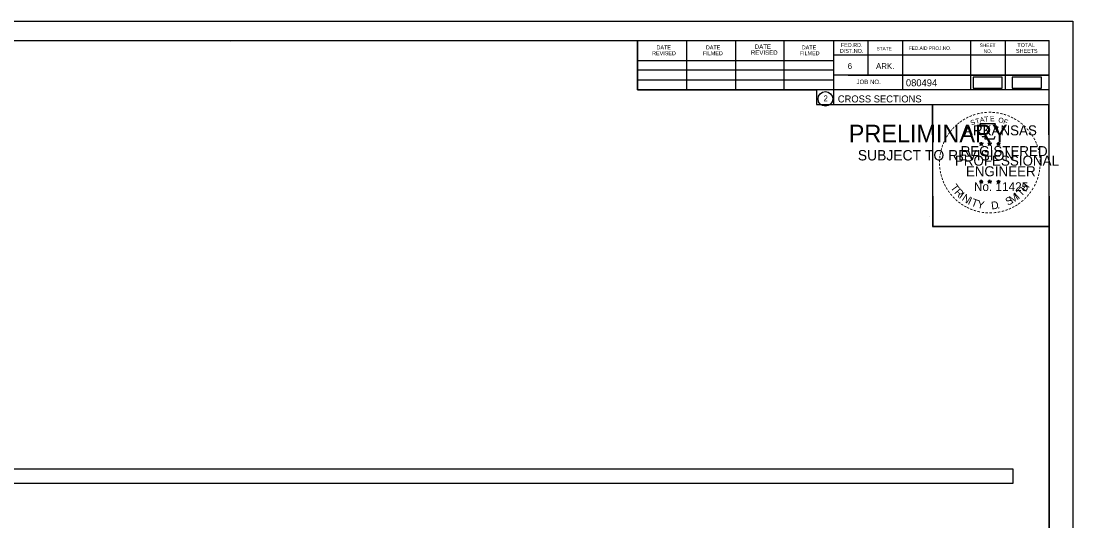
# Model space of a CAD drawing. Extents: x 1376273 to 1384221, y 378927 to 384592.
# Drawn here: x 1376606.5 to 1376816.7, y 381932 to 382031.9 of the extents above; entities that cross this region are included whole.
import ezdxf

# ---------------------------------------------------------------- set-up
doc = ezdxf.new("R2010")
doc.units = 0
for name, color, linetype in [('R_Axis Annot', 7, 'Continuous'), ('R_Border', 7, 'Continuous'), ('R_Border PE', 7, 'Continuous'), ('R_Border Prem', 7, 'Continuous'), ('R_Drive', 7, 'Continuous'), ('R_No Plot', 7, 'Continuous')]:
    doc.layers.add(name, color=color, linetype=linetype)

msp = doc.modelspace()

# ---------------------------------------------------------------- linework, layer by layer
at = {"layer": 'R_Axis Annot'}
msp.add_lwpolyline([(1376502.96, 381939.53), (1376804.76, 381939.53), (1376804.76, 381942.34), (1376502.96, 381942.34)], close=True, dxfattribs=at)
at = {"layer": 'R_Border'}
for p, q in [((1376495.75, 382027.98), (1376811.93, 382027.98)), ((1376648.27, 382027.72), (1376648.27, 382027.72)), ((1376648.27, 382027.72), (1376648.27, 382027.72)), ((1376729.67, 382018.1), (1376729.67, 382027.98)), ((1376739.53, 382018.1), (1376739.53, 382027.78)), ((1376749.29, 382018.1), (1376749.29, 382027.78)), ((1376758.97, 382018.1), (1376758.97, 382027.78)), ((1376768.83, 382027.98), (1376768.83, 382015.18)), ((1376775.67, 382027.98), (1376775.67, 382021.04)), ((1376782.61, 382027.98), (1376782.61, 382018.1)), ((1376796.19, 382027.98), (1376796.19, 382018.1)), ((1376803.13, 382027.98), (1376803.13, 382018.1)), ((1376811.93, 381822.52), (1376811.93, 382027.98)), ((1376811.93, 382025.04), (1376768.83, 382025.04)), ((1376811.93, 382025.06), (1376811.93, 382025.06)), ((1376729.67, 382023.96), (1376768.83, 382023.96)), ((1376729.67, 382022.1), (1376768.83, 382022.1)), ((1376811.93, 382021.04), (1376768.83, 382021.04)), ((1376771.79, 382021.04), (1376811.93, 382021.04)), ((1376729.67, 382018.1), (1376729.67, 382020.16)), ((1376729.67, 382020.16), (1376768.83, 382020.16)), ((1376811.93, 382018.1), (1376729.67, 382018.1)), ((1376768.83, 382015.18), (1376811.93, 382015.18))]:
    msp.add_line(p, q, dxfattribs=at)
msp.add_circle((1376767.21, 382016.32), 1.47, dxfattribs=at)
at = {"layer": 'R_Border PE'}
for p, q in [((1376798.01, 382007.44), (1376798.36, 382007.33)), ((1376798.01, 382007.44), (1376798.26, 382007.39)), ((1376798.01, 382007.44), (1376798.25, 382007.32)), ((1376798.14, 382007.03), (1376798.36, 382007.33)), ((1376798.14, 382007.03), (1376798.27, 382007.27)), ((1376798.14, 382007.03), (1376798.36, 382007.25)), ((1376798.36, 382007.69), (1376798.32, 382007.44)), ((1376798.36, 382007.33), (1376798.36, 382007.69)), ((1376798.36, 382007.69), (1376798.41, 382007.44)), ((1376798.71, 382007.44), (1376798.36, 382007.33)), ((1376798.57, 382007.03), (1376798.36, 382007.33)), ((1376798.57, 382007.03), (1376798.36, 382007.24)), ((1376798.71, 382007.44), (1376798.42, 382007.39)), ((1376798.57, 382007.03), (1376798.44, 382007.32)), ((1376798.71, 382007.44), (1376798.5, 382007.34)), ((1376799.68, 382007.44), (1376800.03, 382007.33)), ((1376799.68, 382007.44), (1376799.93, 382007.39)), ((1376799.68, 382007.44), (1376799.92, 382007.32)), ((1376799.81, 382007.03), (1376800.03, 382007.33)), ((1376799.81, 382007.03), (1376799.94, 382007.27)), ((1376799.81, 382007.03), (1376800.03, 382007.25)), ((1376800.03, 382007.69), (1376799.99, 382007.44)), ((1376800.03, 382007.33), (1376800.03, 382007.69)), ((1376800.03, 382007.69), (1376800.08, 382007.44)), ((1376800.38, 382007.44), (1376800.03, 382007.33)), ((1376800.24, 382007.03), (1376800.03, 382007.33)), ((1376800.24, 382007.03), (1376800.03, 382007.24)), ((1376800.38, 382007.44), (1376800.09, 382007.39)), ((1376800.24, 382007.03), (1376800.11, 382007.32)), ((1376800.38, 382007.44), (1376800.17, 382007.34)), ((1376801.44, 382007.43), (1376801.79, 382007.31)), ((1376801.44, 382007.43), (1376801.7, 382007.38)), ((1376801.44, 382007.43), (1376801.68, 382007.3)), ((1376801.58, 382007.02), (1376801.79, 382007.31)), ((1376801.58, 382007.02), (1376801.7, 382007.26)), ((1376801.58, 382007.02), (1376801.79, 382007.23)), ((1376801.79, 382007.68), (1376801.75, 382007.43)), ((1376801.79, 382007.31), (1376801.79, 382007.68)), ((1376801.79, 382007.68), (1376801.84, 382007.43)), ((1376802.14, 382007.43), (1376801.79, 382007.31)), ((1376802.01, 382007.02), (1376801.79, 382007.31)), ((1376802.01, 382007.02), (1376801.79, 382007.23)), ((1376802.14, 382007.43), (1376801.85, 382007.38)), ((1376802.01, 382007.02), (1376801.87, 382007.31)), ((1376802.14, 382007.43), (1376801.94, 382007.32)), ((1376798.01, 381999.86), (1376798.36, 381999.75)), ((1376798.01, 381999.86), (1376798.26, 381999.82)), ((1376798.01, 381999.86), (1376798.24, 381999.74)), ((1376798.14, 381999.46), (1376798.36, 381999.75)), ((1376798.14, 381999.46), (1376798.27, 381999.7)), ((1376798.14, 381999.46), (1376798.35, 381999.67)), ((1376798.36, 382000.12), (1376798.31, 381999.87)), ((1376798.57, 381999.46), (1376798.35, 381999.67)), ((1376798.36, 381999.75), (1376798.36, 382000.12)), ((1376798.36, 382000.12), (1376798.4, 381999.87)), ((1376798.7, 381999.86), (1376798.36, 381999.75)), ((1376798.57, 381999.46), (1376798.36, 381999.75)), ((1376798.7, 381999.86), (1376798.42, 381999.82)), ((1376798.57, 381999.46), (1376798.43, 381999.75)), ((1376798.7, 381999.86), (1376798.5, 381999.76)), ((1376799.68, 381999.86), (1376800.02, 381999.75)), ((1376799.68, 381999.86), (1376799.93, 381999.82)), ((1376799.68, 381999.86), (1376799.91, 381999.74)), ((1376799.81, 381999.46), (1376800.02, 381999.75)), ((1376799.81, 381999.46), (1376799.93, 381999.7)), ((1376799.81, 381999.46), (1376800.02, 381999.67)), ((1376800.02, 382000.12), (1376799.98, 381999.87)), ((1376800.02, 381999.75), (1376800.02, 382000.12)), ((1376800.02, 382000.12), (1376800.07, 381999.87)), ((1376800.37, 381999.86), (1376800.02, 381999.75)), ((1376800.24, 381999.46), (1376800.02, 381999.75)), ((1376800.24, 381999.46), (1376800.02, 381999.67)), ((1376800.37, 381999.86), (1376800.09, 381999.82)), ((1376800.24, 381999.46), (1376800.1, 381999.75)), ((1376800.37, 381999.86), (1376800.17, 381999.76)), ((1376801.44, 381999.85), (1376801.79, 381999.74)), ((1376801.44, 381999.85), (1376801.7, 381999.81)), ((1376801.44, 381999.85), (1376801.68, 381999.73)), ((1376801.58, 381999.45), (1376801.79, 381999.74)), ((1376801.58, 381999.45), (1376801.7, 381999.69)), ((1376801.58, 381999.45), (1376801.79, 381999.66)), ((1376801.79, 382000.11), (1376801.75, 381999.86)), ((1376801.79, 381999.74), (1376801.79, 382000.11)), ((1376801.79, 382000.11), (1376801.84, 381999.86)), ((1376802.14, 381999.85), (1376801.79, 381999.74)), ((1376802, 381999.45), (1376801.79, 381999.74)), ((1376802, 381999.45), (1376801.79, 381999.66)), ((1376802.14, 381999.85), (1376801.85, 381999.81)), ((1376802, 381999.45), (1376801.87, 381999.74)), ((1376802.14, 381999.85), (1376801.93, 381999.75))]:
    msp.add_line(p, q, dxfattribs=at)
for points in [[(1376798.05, 382011.32), (1376798.32, 382010.49)], [(1376801.56, 382010.39), (1376801.7, 382010.68), (1376801.02, 382010.65), (1376801.17, 382011.32), (1376798.05, 382011.32)], [(1376798.54, 382008.89), (1376798.54, 382008.81), (1376799.11, 382008.79), (1376799.05, 382008.31), (1376800.92, 382008.31), (1376801.12, 382008.85)], [(1376798.36, 382007.69), (1376798.57, 382007.03), (1376798.01, 382007.44), (1376798.71, 382007.44), (1376798.14, 382007.03), (1376798.36, 382007.69)], [(1376800.03, 382007.69), (1376800.24, 382007.03), (1376799.68, 382007.44), (1376800.38, 382007.44), (1376799.81, 382007.03), (1376800.03, 382007.69)], [(1376801.79, 382007.68), (1376802.01, 382007.02), (1376801.44, 382007.43), (1376802.14, 382007.43), (1376801.58, 382007.02), (1376801.79, 382007.68)], [(1376798.36, 382000.12), (1376798.57, 381999.46), (1376798.01, 381999.86), (1376798.7, 381999.86), (1376798.14, 381999.46), (1376798.36, 382000.12)], [(1376800.02, 382000.12), (1376800.24, 381999.46), (1376799.68, 381999.86), (1376800.37, 381999.86), (1376799.81, 381999.46), (1376800.02, 382000.12)], [(1376801.79, 382000.11), (1376802, 381999.45), (1376801.44, 381999.85), (1376802.14, 381999.85), (1376801.58, 381999.45), (1376801.79, 382000.11)]]:
    msp.add_lwpolyline(points, dxfattribs=at)
for centre, radius in [((1376798.36, 382007.33), 0.172), ((1376798.36, 382007.33), 0.145), ((1376798.36, 382007.33), 0.116), ((1376798.36, 382007.33), 0.0991), ((1376798.36, 382007.33), 0.0747), ((1376798.36, 382007.33), 0.0495), ((1376798.36, 382007.33), 0.0296), ((1376800.03, 382007.33), 0.172), ((1376800.03, 382007.33), 0.145), ((1376800.03, 382007.33), 0.116), ((1376800.03, 382007.33), 0.0991), ((1376800.03, 382007.33), 0.0747), ((1376800.03, 382007.33), 0.0495), ((1376800.03, 382007.33), 0.0296), ((1376801.79, 382007.31), 0.172), ((1376801.79, 382007.31), 0.145), ((1376801.79, 382007.31), 0.116), ((1376801.79, 382007.31), 0.0991), ((1376801.79, 382007.31), 0.0747), ((1376801.79, 382007.31), 0.0495), ((1376801.79, 382007.31), 0.0296), ((1376798.35, 381999.75), 0.172), ((1376798.35, 381999.75), 0.145), ((1376798.35, 381999.75), 0.116), ((1376798.35, 381999.75), 0.0991), ((1376798.35, 381999.75), 0.0747), ((1376798.35, 381999.75), 0.0495), ((1376798.35, 381999.75), 0.0296), ((1376800.02, 381999.75), 0.172), ((1376800.02, 381999.75), 0.145), ((1376800.02, 381999.75), 0.116), ((1376800.02, 381999.75), 0.0991), ((1376800.02, 381999.75), 0.0747), ((1376800.02, 381999.75), 0.0495), ((1376800.02, 381999.75), 0.0296), ((1376801.79, 381999.74), 0.172), ((1376801.79, 381999.74), 0.145), ((1376801.79, 381999.74), 0.116), ((1376801.79, 381999.74), 0.0991), ((1376801.79, 381999.74), 0.0747), ((1376801.79, 381999.74), 0.0495), ((1376801.79, 381999.74), 0.0296)]:
    msp.add_circle(centre, radius, dxfattribs=at)
at = {"layer": 'R_Drive'}
for points in [[(1376796.73, 382018.48), (1376802.56, 382018.48), (1376802.56, 382020.67), (1376796.73, 382020.67)], [(1376804.53, 382018.48), (1376810.37, 382018.48), (1376810.37, 382020.67), (1376804.53, 382020.67)]]:
    msp.add_lwpolyline(points, close=True, dxfattribs=at)
at = {"layer": 'R_No Plot'}
for p, q in [((1376483.34, 382031.88), (1376816.68, 382031.88)), ((1376787.96, 381992.73), (1376787.96, 381992.73))]:
    msp.add_line(p, q, dxfattribs=at)
for points in [[(1376483.34, 382031.88), (1376816.68, 382031.88), (1376816.68, 381818.54), (1376483.34, 381818.54)], [(1376729.67, 382027.98), (1376729.67, 382018.1), (1376765.4, 382018.1), (1376765.4, 382015.18), (1376788.6, 382015.18), (1376788.6, 381990.85), (1376811.93, 381990.85), (1376811.93, 381822.52), (1376495.75, 381822.52), (1376495.75, 382027.98)], [(1376788.6, 382015.18), (1376811.8, 382015.18), (1376811.93, 381990.85), (1376788.72, 381990.85)]]:
    msp.add_lwpolyline(points, close=True, dxfattribs=at)

# ---------------------------------------------------------------- texts
at = {"layer": 'R_Border'}
for s, height, p in [('DATE', 0.782, (1376733.47, 382026.22)), ('DATE', 0.782, (1376743.33, 382026.22)), ('DATE', 0.879, (1376753.11, 382026.32)), ('DATE', 0.782, (1376762.49, 382026.22)), ('FED.RD.', 0.782, (1376770.31, 382026.7)), ('SHEET', 0.684, (1376798.05, 382026.7)), ('TOTAL', 0.782, (1376805.57, 382026.7)), ('REVISED', 0.782, (1376732.59, 382025.04)), ('FILMED', 0.782, (1376742.75, 382025.04)), ('REVISED', 0.879, (1376752.33, 382025.14)), ('FILMED', 0.782, (1376762.09, 382025.04)), ('DIST.NO.', 0.782, (1376770.11, 382025.52)), ('STATE', 0.684, (1376777.43, 382026.02)), ('FED.AID PROJ.NO.', 0.684, (1376783.89, 382026.12)), ('NO.', 0.684, (1376798.83, 382025.52)), ('SHEETS', 0.782, (1376805.29, 382025.52)), ('6', 1.17, (1376771.67, 382022.3)), ('ARK.', 1.172, (1376777.33, 382022.3)), ('JOB NO.', 0.879, (1376773.43, 382019.28)), ('080494', 1.4, (1376783.3, 382018.84)), ('2', 1.17, (1376766.83, 382015.83)), ('CROSS SECTIONS', 1.4, (1376769.69, 382015.61))]:
    msp.add_text(s, height=height, rotation=360, dxfattribs=at).set_placement(p)
at = {"layer": 'R_Border PE'}
for s, height, rotation, p in [('-', 1.6, 34.0636, (1376794.94, 382011.49)), ('-', 1.6, 28.7918, (1376795.53, 382011.86)), ('-', 1.6, 24.3072, (1376796.17, 382012.17)), ('S', 1, 21.594, (1376796.41, 382010.99)), ('-', 1.6, 19.1761, (1376796.8, 382012.44)), ('T', 1, 16.4036, (1376797.32, 382011.32)), ('-', 1.6, 13.6301, (1376797.55, 382012.68)), ('A', 1, 11.2132, (1376798.15, 382011.58)), ('-', 1.6, 10.2193, (1376798.23, 382012.85)), ('T', 1, 6.0228, (1376799, 382011.74)), ('-', 1.6, 5.8968, (1376798.96, 382012.96)), ('-', 1.6, 0.1862, (1376799.73, 382013.03)), ('E', 1, 0.8323, (1376800.1, 382011.85)), ('-', 1.6, 357.743, (1376800.45, 382013.01)), ('-', 1.6, 352.1617, (1376801.2, 382012.96)), ('O', 1, 350.4515, (1376801.7, 382011.64)), ('-', 1.6, 347.2049, (1376801.91, 382012.84)), ('F', 1, 340.0707, (1376802.66, 382011.41)), ('-', 1.6, 342.3362, (1376802.55, 382012.69)), ('-', 1.6, 337.8551, (1376803.28, 382012.47)), ('-', 1.6, 334.1211, (1376803.92, 382012.2)), ('-', 1.6, 329.6409, (1376804.49, 382011.91)), ('-', 1.6, 50.6142, (1376792.6, 382009.33)), ('-', 1.6, 48.423, (1376793, 382009.82)), ('-', 1.6, 42.9622, (1376793.45, 382010.3)), ('-', 1.6, 38.9507, (1376793.88, 382010.71)), ('-', 1.6, 36.2317, (1376794.36, 382011.09)), ('ARKANSAS', 2, 360, (1376794.9, 382009.03)), ('-', 1.6, 325.8627, (1376805.14, 382011.55)), ('-', 1.6, 320.5297, (1376805.75, 382011.13)), ('-', 1.6, 315.5786, (1376806.35, 382010.64)), ('-', 1.6, 309.8797, (1376806.92, 382010.09)), ('-', 1.6, 62.8713, (1376791.55, 382007.62)), ('-', 1.6, 58.0706, (1376791.86, 382008.24)), ('-', 1.6, 54.2325, (1376792.18, 382008.77)), ('-', 1.6, 306.6522, (1376807.44, 382009.49)), ('-', 1.4, 303.6753, (1376807.93, 382008.92)), ('-', 1.6, 299.6684, (1376808.25, 382008.31)), ('-', 1.6, 75.461, (1376790.87, 382005.67)), ('-', 1.6, 72.3945, (1376791.07, 382006.38)), ('-', 1.6, 67.7743, (1376791.29, 382007.01)), ('REGISTERED', 2, 360, (1376794.23, 382004.88)), ('DWB', 0.01, 360, (1376798.35, 382007.32)), ('DWB', 0.01, 360, (1376800.02, 382007.32)), ('DWB', 0.01, 360, (1376801.78, 382007.31)), ('-', 1.6, 294.6628, (1376808.57, 382007.7)), ('-', 1.6, 290.5728, (1376808.83, 382007.12)), ('-', 1.6, 285.1233, (1376809.06, 382006.54)), ('-', 1.6, 280.5493, (1376809.26, 382005.8)), ('-', 1.6, 89.0622, (1376790.64, 382003.56)), ('-', 1.6, 85.1863, (1376790.66, 382004.27)), ('-', 1.6, 81.2013, (1376790.74, 382004.96)), ('PROFESSIONAL', 2, 360, (1376793.08, 382002.97)), ('-', 1.6, 276.5962, (1376809.42, 382005.03)), ('-', 1.6, 274.3301, (1376809.48, 382004.31)), ('-', 1.6, 94.1959, (1376790.67, 382002.84)), ('-', 1.6, 98.9479, (1376790.75, 382002.17)), ('-', 1.6, 101.7149, (1376790.88, 382001.44)), ('ENGINEER', 2, 360, (1376795.27, 382000.85)), ('-', 1.6, 260.9953, (1376809.43, 382002.36)), ('-', 1.6, 263.5172, (1376809.5, 382003.01)), ('-', 1.6, 269.9407, (1376809.52, 382003.68)), ('-', 1.6, 105.4578, (1376791.04, 382000.84)), ('-', 1.6, 109.0874, (1376791.26, 382000.21)), ('-', 1.6, 114.0643, (1376791.51, 381999.62)), ('No. 11425', 1.757, 360, (1376796.89, 381997.9)), ('DWB', 0.01, 360, (1376798.34, 381999.75)), ('DWB', 0.01, 360, (1376800.01, 381999.75)), ('DWB', 0.01, 360, (1376801.78, 381999.74)), ('H', 1.54, 54.6088, (1376807.24, 381997.63)), ('-', 1.6, 247.8887, (1376808.91, 382000.29)), ('-', 1.6, 252.8681, (1376809.14, 382000.96)), ('-', 1.6, 255.7626, (1376809.32, 382001.68)), ('-', 1.6, 115.7289, (1376791.82, 381999)), ('-', 1.6, 120.4471, (1376792.17, 381998.41)), ('-', 1.6, 125.8934, (1376792.58, 381997.85)), ('-', 1.6, 130.7181, (1376793.04, 381997.3)), ('T', 1.54, 306.0406, (1376792.11, 381998.59)), ('R', 1.54, 314.005, (1376792.88, 381997.54)), ('I', 1.54, 321.9694, (1376793.78, 381996.61)), ('M', 1.54, 32.6563, (1376804.5, 381995.36)), ('I', 1.54, 42.1136, (1376805.78, 381996.21)), ('T', 1.54, 46.6444, (1376806.35, 381996.68)), ('-', 1.6, 233.8452, (1376807.85, 381998.25)), ('-', 1.6, 239.0712, (1376808.26, 381998.91)), ('-', 1.6, 244.6197, (1376808.65, 381999.66)), ('-', 1.6, 134.2238, (1376793.56, 381996.76)), ('-', 1.6, 138.9338, (1376794.08, 381996.29)), ('-', 1.6, 144.6463, (1376794.64, 381995.89)), ('-', 1.6, 148.0898, (1376795.2, 381995.51)), ('N', 1.54, 326.5002, (1376794.35, 381996.14)), ('I', 1.54, 335.3603, (1376795.55, 381995.35)), ('T', 1.54, 339.8912, (1376796.21, 381995.03)), ('Y', 1.54, 347.8556, (1376797.43, 381994.58)), ('D', 1.54, 6.3969, (1376800.42, 381994.22)), ('S', 1.54, 26.9312, (1376803.66, 381994.95)), ('-', 1.6, 215.7363, (1376805.87, 381996.14)), ('-', 1.6, 221.0851, (1376806.42, 381996.61)), ('-', 1.6, 225.7653, (1376806.95, 381997.12)), ('-', 1.6, 231.2538, (1376807.42, 381997.69)), ('-', 1.6, 151.5704, (1376795.78, 381995.19)), ('-', 1.6, 154.6002, (1376796.3, 381994.94)), ('-', 1.6, 158.5612, (1376796.92, 381994.69)), ('-', 1.6, 162.7983, (1376797.61, 381994.48)), ('-', 1.6, 167.5555, (1376798.32, 381994.31)), ('-', 1.6, 173.1155, (1376799.1, 381994.2)), ('-', 1.6, 176.5183, (1376799.84, 381994.15)), ('-', 1.6, 181.5918, (1376800.59, 381994.17)), ('-', 1.6, 185.8167, (1376801.4, 381994.24)), ('-', 1.6, 191.2858, (1376802.13, 381994.38)), ('.', 1.54, 13.7642, (1376801.61, 381994.35)), ('-', 1.6, 195.4743, (1376802.86, 381994.57)), ('-', 1.6, 200.7184, (1376803.54, 381994.82)), ('-', 1.6, 204.2516, (1376804.16, 381995.09)), ('-', 1.6, 207.3568, (1376804.78, 381995.41)), ('-', 1.6, 212.2491, (1376805.34, 381995.75))]:
    msp.add_text(s, height=height, rotation=rotation, dxfattribs=at).set_placement(p)
at = {"layer": 'R_Border Prem'}
for s, height, p in [('PRELIMINARY', 3.5, (1376771.88, 382007.65)), ('DWB', 0.01, (1376772.62, 382009.49)), ('SUBJECT TO REVISION', 2.0751, (1376773.69, 382004.02))]:
    msp.add_text(s, height=height, rotation=360, dxfattribs=at).set_placement(p)

doc.saveas('drawing.dxf')
